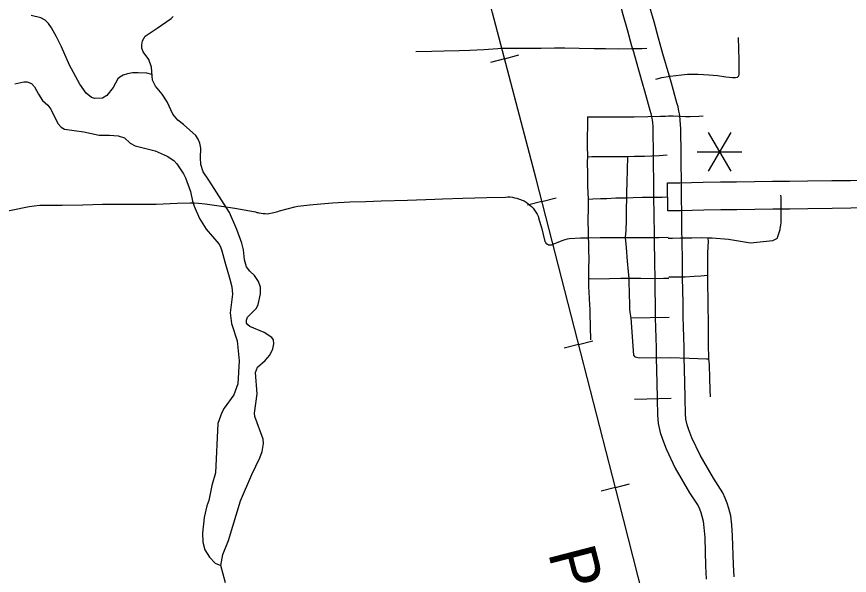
# Model space of a CAD drawing. Extents: x -19 to 366, y -4 to 359.
# Drawn here: x 157.533 to 158.944, y 180.869 to 181.814 of the extents above; entities that cross this region are included whole.
import ezdxf

# ---------------------------------------------------------------- set-up
doc = ezdxf.new("R2010")
doc.units = 0
for name, color, linetype in [('Level 10', 7, 'Continuous'), ('Level 31', 7, 'Continuous'), ('Level 32', 7, 'Continuous'), ('Level 33', 7, 'Continuous'), ('Level 34', 7, 'Continuous'), ('Level 35', 7, 'Continuous'), ('Level 40', 7, 'Continuous'), ('Level 48', 7, 'Continuous'), ('Level 60', 7, 'Continuous')]:
    doc.layers.add(name, color=color, linetype=linetype)

msp = doc.modelspace()

# ---------------------------------------------------------------- linework, layer by layer
at = {"layer": 'Level 10'}
for p, q in [((158.5779, 181.7547), (158.5779, 181.7547)), ((158.593, 181.7022), (158.593, 181.7021)), ((158.6093, 181.6418), (158.6093, 181.6417)), ((158.6114, 181.5804), (158.6114, 181.5803)), ((158.8277, 181.5359), (158.8277, 181.5359)), ((158.6123, 181.5089), (158.6123, 181.5089)), ((158.6131, 181.441), (158.6131, 181.4409)), ((158.6141, 181.3738), (158.6141, 181.3739)), ((158.615, 181.3049), (158.6151, 181.3043)), ((158.6166, 181.237), (158.6166, 181.2367)), ((158.6182, 181.1678), (158.6182, 181.1676))]:
    msp.add_line(p, q, dxfattribs=at)
for points in [[(158.5449, 181.882), (158.5498, 181.8579), (158.5536, 181.8418), (158.56, 181.8178), (158.5674, 181.7925), (158.575, 181.7649), (158.5779, 181.7547)], [(158.6235, 181.7676), (158.6206, 181.7777), (158.6129, 181.8054), (158.6057, 181.8305), (158.5995, 181.8534), (158.5961, 181.868), (158.5913, 181.8914)], [(158.6385, 181.7153), (158.6281, 181.7514), (158.6235, 181.7677)], [(158.5779, 181.7547), (158.5826, 181.7383), (158.593, 181.7022)], [(158.6559, 181.6497), (158.6552, 181.6542), (158.6536, 181.6616), (158.6517, 181.6686), (158.6424, 181.702), (158.6385, 181.7154)], [(158.593, 181.7021), (158.5969, 181.689), (158.606, 181.656), (158.6076, 181.6504), (158.6087, 181.6452), (158.6093, 181.6418)], [(158.6093, 181.6417), (158.6096, 181.6398), (158.6103, 181.6345), (158.6107, 181.6291), (158.6108, 181.6233), (158.6114, 181.5804)], [(158.6588, 181.581), (158.6582, 181.6243), (158.658, 181.6316), (158.6574, 181.6392), (158.6565, 181.6468), (158.6559, 181.6498)], [(158.6114, 181.5803), (158.6116, 181.5654), (158.6118, 181.5357), (158.6123, 181.5089)], [(158.6596, 181.5096), (158.6592, 181.5363), (158.659, 181.5659), (158.6588, 181.5811)], [(158.8277, 181.5359), (158.8423, 181.5361), (158.8728, 181.5365), (158.914, 181.5369), (158.9456, 181.5372), (158.9945, 181.5379), (159.0334, 181.5386), (159.109, 181.5399), (159.1527, 181.5405), (159.1928, 181.5412), (159.2297, 181.5419), (159.3594, 181.5438), (159.4659, 181.5444), (159.579, 181.5447)], [(158.6362, 181.4856), (158.6357, 181.5329), (158.6567, 181.5332), (158.6963, 181.5341), (158.7255, 181.5346), (158.7525, 181.5349), (158.8134, 181.5358), (158.8277, 181.5359)], [(158.6123, 181.5089), (158.6127, 181.4796), (158.613, 181.4454), (158.6131, 181.441)], [(158.6604, 181.4416), (158.6603, 181.4459), (158.6601, 181.4802), (158.6596, 181.5096)], [(158.8282, 181.4886), (158.814, 181.4884), (158.7531, 181.4875), (158.7261, 181.4872), (158.6973, 181.4867), (158.6575, 181.4858), (158.6362, 181.4856)], [(159.5791, 181.4973), (159.466, 181.497), (159.3598, 181.4965), (159.2305, 181.4946), (159.1937, 181.4939), (159.1535, 181.4932), (159.1098, 181.4925), (159.0343, 181.4913), (158.9953, 181.4906), (158.9462, 181.4899), (158.9145, 181.4896), (158.8734, 181.4891), (158.8429, 181.4887), (158.8282, 181.4886)], [(158.6614, 181.3744), (158.6612, 181.3961), (158.6604, 181.4397), (158.6604, 181.4417)], [(158.6131, 181.4409), (158.6131, 181.4389), (158.6138, 181.3954), (158.6141, 181.3738)], [(158.6141, 181.3739), (158.6141, 181.3716), (158.6144, 181.3503), (158.6148, 181.3284), (158.615, 181.3049)], [(158.6624, 181.3055), (158.6621, 181.3291), (158.6617, 181.3511), (158.6614, 181.3722), (158.6614, 181.3743)], [(158.6151, 181.3043), (158.6157, 181.2875), (158.6161, 181.2707), (158.6164, 181.2539), (158.6166, 181.237)], [(158.664, 181.2375), (158.6638, 181.2546), (158.6635, 181.2718), (158.663, 181.289), (158.6624, 181.3061)], [(158.6166, 181.2367), (158.6177, 181.1943), (158.6182, 181.1678)], [(158.6655, 181.1688), (158.665, 181.1953), (158.664, 181.2378)], [(158.6182, 181.1676), (158.6182, 181.1662), (158.6187, 181.1401), (158.6198, 181.1254), (158.6233, 181.1105), (158.627, 181.0988), (158.6333, 181.0827), (158.649, 181.0497), (158.6733, 181.0083), (158.6876, 180.9862), (158.6897, 180.9814), (158.6922, 180.975), (158.6941, 180.9687), (158.6963, 180.9604), (158.6975, 180.9495), (158.6988, 180.9328), (158.7001, 180.8849), (158.7015, 180.862)], [(158.7487, 180.8658), (158.7474, 180.8869), (158.7461, 180.9353), (158.7446, 180.9541), (158.7429, 180.9691), (158.7397, 180.9815), (158.737, 180.9906), (158.7335, 180.9993), (158.7297, 181.0084), (158.7136, 181.0332), (158.6909, 181.0719), (158.6768, 181.1015), (158.6717, 181.1146), (158.669, 181.1231), (158.6667, 181.1327), (158.666, 181.1423), (158.6656, 181.1674), (158.6655, 181.169)]]:
    msp.add_lwpolyline(points, dxfattribs=at)
at = {"layer": 'Level 31'}
for points in [[(157.4957, 181.4813), (157.5541, 181.493), (157.5628, 181.4943), (157.5726, 181.4952), (157.61, 181.4953), (157.6451, 181.496), (157.6783, 181.4972), (157.7151, 181.4968), (157.7696, 181.4972), (157.8052, 181.4985), (157.827, 181.4993)], [(157.827, 181.4993), (157.834, 181.4991), (157.841, 181.4987), (157.8527, 181.4974), (157.8645, 181.4959), (157.8763, 181.4943), (157.888, 181.4925), (157.8952, 181.4913), (157.899, 181.4906), (157.9028, 181.4899), (157.9376, 181.4837), (157.9403, 181.483), (157.9416, 181.4828), (157.9436, 181.4824), (157.9476, 181.4818), (157.9506, 181.4814), (157.9542, 181.4811), (157.9578, 181.4808), (157.9606, 181.4811), (157.9633, 181.4815), (157.966, 181.482), (157.9689, 181.4826), (157.9713, 181.4832), (157.9736, 181.4839), (157.9758, 181.4847), (157.9782, 181.4856), (158.0045, 181.4925), (158.0095, 181.4934), (158.0146, 181.4942), (158.0198, 181.4949), (158.0249, 181.4955), (158.03, 181.4959), (158.0352, 181.4963), (158.0682, 181.499), (158.0975, 181.5006), (158.1247, 181.5014), (158.1508, 181.5025), (158.1954, 181.5039), (158.2416, 181.5053), (158.2548, 181.5058)], [(158.7046, 181.2597), (158.7052, 181.2351)], [(158.7021, 181.2352), (158.7052, 181.2351)], [(158.7052, 181.2351), (158.7065, 181.2252), (158.7071, 181.2026), (158.7075, 181.1828), (158.7079, 181.1708)]]:
    msp.add_lwpolyline(points, dxfattribs=at)
at = {"layer": 'Level 32'}
msp.add_lwpolyline([(158.8264, 181.4541), (158.8268, 181.4555), (158.8276, 181.4612), (158.8281, 181.466), (158.8281, 181.4716), (158.8284, 181.4928), (158.8281, 181.5084)], dxfattribs=at)
at = {"layer": 'Level 33'}
for points in [[(158.6158, 181.7088), (158.6261, 181.7112), (158.6403, 181.7135), (158.6597, 181.7157), (158.6696, 181.717), (158.6876, 181.7172), (158.7059, 181.716), (158.7207, 181.7149), (158.7343, 181.7123), (158.7458, 181.7111), (158.7512, 181.7114), (158.7541, 181.7122), (158.7567, 181.7144), (158.7571, 181.7162), (158.7573, 181.7409), (158.7563, 181.7793)], [(158.2096, 181.7553), (158.2366, 181.7561), (158.2572, 181.7565), (158.2826, 181.7572), (158.3008, 181.7578), (158.3247, 181.7585), (158.3484, 181.7606), (158.3535, 181.7611), (158.3583, 181.7612), (158.37, 181.7609), (158.3968, 181.7613), (158.4216, 181.7611), (158.4441, 181.7614), (158.4619, 181.7615), (158.4861, 181.7612), (158.5113, 181.7607), (158.5305, 181.7605), (158.552, 181.7601), (158.5749, 181.7603), (158.593, 181.7606), (158.6007, 181.7612)], [(158.5, 181.6447), (158.5002, 181.6382), (158.5002, 181.6292), (158.4998, 181.611), (158.4997, 181.5958), (158.5002, 181.577)], [(158.5, 181.6447), (158.5206, 181.645), (158.5504, 181.6446), (158.5794, 181.6446), (158.6026, 181.6451), (158.6239, 181.6457), (158.6326, 181.6458)], [(158.6326, 181.6458), (158.6376, 181.6462), (158.6453, 181.6464), (158.6552, 181.6458), (158.666, 181.6454), (158.6739, 181.6453), (158.6887, 181.6458), (158.6963, 181.6462)], [(158.5002, 181.577), (158.4999, 181.5688), (158.5001, 181.5475), (158.5002, 181.5274), (158.5011, 181.5054)], [(158.5002, 181.577), (158.5077, 181.5774), (158.5234, 181.5774), (158.5384, 181.5776), (158.5555, 181.5776), (158.5678, 181.5778)], [(158.5678, 181.5778), (158.5677, 181.5549), (158.5666, 181.5334), (158.5662, 181.5174), (158.5662, 181.5079)], [(158.5678, 181.5778), (158.58, 181.5781), (158.5969, 181.5784), (158.6216, 181.5796), (158.6351, 181.5807)], [(158.2548, 181.5058), (158.2889, 181.5071), (158.3296, 181.5083), (158.3611, 181.509), (158.3651, 181.5092), (158.369, 181.5091), (158.3729, 181.5087), (158.3767, 181.5079), (158.3805, 181.5069), (158.3816, 181.5065), (158.3927, 181.5023), (158.3962, 181.5003), (158.3994, 181.498), (158.4025, 181.4955), (158.4054, 181.4928), (158.4081, 181.4899), (158.4105, 181.4868), (158.4127, 181.4835), (158.4147, 181.48), (158.4164, 181.4764), (158.4177, 181.4727), (158.418, 181.4718), (158.4222, 181.4575), (158.4282, 181.434), (158.4289, 181.4324), (158.4299, 181.4311), (158.4312, 181.4299), (158.4326, 181.429), (158.4342, 181.4283), (158.4359, 181.428), (158.4376, 181.4279), (158.4392, 181.4281), (158.4402, 181.4284), (158.4486, 181.432), (158.4589, 181.4362), (158.4625, 181.4373), (158.4661, 181.4381), (158.4697, 181.4386), (158.4885, 181.4401), (158.5015, 181.4402)], [(158.5011, 181.5054), (158.5012, 181.4878), (158.5009, 181.4726), (158.5013, 181.4464), (158.5015, 181.4402)], [(158.5011, 181.5054), (158.5093, 181.5058), (158.5222, 181.5066), (158.5327, 181.5068), (158.5481, 181.5076), (158.5662, 181.5079)], [(158.5662, 181.5079), (158.5659, 181.4881), (158.5658, 181.4697), (158.5649, 181.4521), (158.5641, 181.4406)], [(158.5662, 181.5079), (158.5776, 181.5084), (158.593, 181.5087), (158.6052, 181.5088), (158.6266, 181.5087), (158.6359, 181.5092)], [(158.5015, 181.4402), (158.5214, 181.4405), (158.553, 181.4404), (158.5641, 181.4406)], [(158.5015, 181.4402), (158.5018, 181.4314), (158.502, 181.4193), (158.5023, 181.4045), (158.5019, 181.3882), (158.5021, 181.3734), (158.5024, 181.3705)], [(158.5641, 181.4406), (158.584, 181.4407), (158.6044, 181.4403), (158.6219, 181.4403), (158.6367, 181.4413)], [(158.5641, 181.4406), (158.5658, 181.4232), (158.5677, 181.4007), (158.5692, 181.3821), (158.57, 181.3715)], [(158.6368, 181.4393), (158.6445, 181.4396), (158.6578, 181.4397), (158.6771, 181.4401), (158.6938, 181.4406), (158.7043, 181.44)], [(158.7043, 181.44), (158.7044, 181.4334), (158.7043, 181.4261), (158.7037, 181.413), (158.7035, 181.3972), (158.7036, 181.3792), (158.7035, 181.3769)], [(158.7043, 181.44), (158.7115, 181.4398), (158.7391, 181.4377), (158.7762, 181.4317)], [(158.5024, 181.3705), (158.5375, 181.3713), (158.5566, 181.3716), (158.57, 181.3715)], [(158.57, 181.3715), (158.5904, 181.3715), (158.6105, 181.3711), (158.6288, 181.3718), (158.6378, 181.3719)], [(158.57, 181.3715), (158.5704, 181.3631), (158.5708, 181.3487), (158.571, 181.3438), (158.5714, 181.328), (158.5715, 181.3191), (158.572, 181.3142), (158.5735, 181.3042)], [(158.6378, 181.3741), (158.6476, 181.3739), (158.6656, 181.3741), (158.6808, 181.3748), (158.6924, 181.3757), (158.7035, 181.3769)], [(158.7035, 181.3769), (158.7033, 181.3712), (158.7036, 181.3526), (158.7038, 181.3447), (158.704, 181.3248), (158.7039, 181.3216)], [(158.5024, 181.3705), (158.502, 181.3709), (158.5019, 181.3669), (158.5019, 181.3628), (158.502, 181.3588), (158.5021, 181.3547), (158.5023, 181.35), (158.5025, 181.3454), (158.5028, 181.3406), (158.5031, 181.336), (158.504, 181.318), (158.5043, 181.312), (158.5054, 181.2672)], [(158.7039, 181.3216), (158.7039, 181.3164), (158.7045, 181.3053), (158.7044, 181.2692), (158.7046, 181.2597)], [(158.6387, 181.3052), (158.5735, 181.3042)], [(158.5735, 181.3042), (158.5779, 181.2414), (158.58, 181.2393)], [(158.58, 181.2393), (158.5809, 181.2383), (158.5875, 181.2368), (158.6403, 181.2372)], [(158.6403, 181.2372), (158.6727, 181.2362), (158.7021, 181.2352)], [(158.5801, 181.1667), (158.6418, 181.1683)]]:
    msp.add_lwpolyline(points, dxfattribs=at)
at = {"layer": 'Level 34'}
for points in [[(158.8281, 181.5084), (158.828, 181.5122)], [(158.7762, 181.4317), (158.8143, 181.4354), (158.8221, 181.4396), (158.8226, 181.4421), (158.8243, 181.4473), (158.8264, 181.4541)]]:
    msp.add_lwpolyline(points, dxfattribs=at)
at = {"layer": 'Level 35'}
for points in [[(157.7624, 181.7164), (157.7538, 181.7189), (157.739, 181.7195), (157.7296, 181.7193), (157.7209, 181.7178), (157.7137, 181.7155), (157.708, 181.712), (157.7048, 181.7089), (157.6968, 181.6944), (157.686, 181.681), (157.6783, 181.6762), (157.6656, 181.6759), (157.6602, 181.6773), (157.6507, 181.6848), (157.6399, 181.7003), (157.6227, 181.7324), (157.6091, 181.7632), (157.6004, 181.7801), (157.5924, 181.7955), (157.5869, 181.8029), (157.5813, 181.8082), (157.5742, 181.8125), (157.5577, 181.8165)], [(157.9223, 181.3908), (157.9191, 181.4029), (157.9172, 181.4196), (157.9147, 181.4311), (157.9064, 181.454), (157.8938, 181.4828), (157.8587, 181.5377), (157.8493, 181.5514), (157.845, 181.5639), (157.8445, 181.5755), (157.8449, 181.5917), (157.8433, 181.6002), (157.8405, 181.607), (157.8367, 181.613), (157.8156, 181.632), (157.8061, 181.6389), (157.7976, 181.6495), (157.7883, 181.6703), (157.7796, 181.6829), (157.7683, 181.6967), (157.7634, 181.7069), (157.7615, 181.7289), (157.757, 181.7419), (157.7472, 181.7549), (157.7454, 181.7612), (157.745, 181.7667), (157.7464, 181.7732), (157.7509, 181.7812), (157.7712, 181.7949), (157.7949, 181.8113), (157.7981, 181.8149)], [(157.5301, 181.7007), (157.5453, 181.7041), (157.5511, 181.704), (157.5582, 181.7014), (157.5635, 181.6957), (157.5703, 181.6829), (157.5767, 181.6725), (157.5859, 181.6646), (157.5909, 181.6579), (157.6031, 181.6335), (157.6085, 181.6271), (157.6144, 181.6237), (157.647, 181.6195), (157.6727, 181.6137), (157.6903, 181.6138), (157.7049, 181.6125), (157.7158, 181.6092), (157.7255, 181.6003), (157.7341, 181.5955), (157.7495, 181.5916), (157.7679, 181.5873), (157.7881, 181.5782), (157.7996, 181.5709), (157.8044, 181.5654), (157.8158, 181.5483), (157.8194, 181.5413), (157.8278, 181.5184), (157.831, 181.5021), (157.8338, 181.4936)], [(157.8338, 181.4936), (157.8427, 181.4729), (157.8541, 181.4546), (157.8758, 181.4298), (157.8787, 181.4245), (157.8809, 181.4181), (157.8856, 181.3993), (157.8943, 181.37), (157.8978, 181.3569), (157.8987, 181.3447), (157.8949, 181.3128), (157.8973, 181.295), (157.9067, 181.2658), (157.9103, 181.2317), (157.9081, 181.1925), (157.9009, 181.1739), (157.8846, 181.1517), (157.8807, 181.1444), (157.8739, 181.1255), (157.8699, 181.0421), (157.8639, 181.0206), (157.8588, 180.9953), (157.8555, 180.986), (157.8508, 180.9662), (157.8479, 180.9399), (157.8488, 180.9246), (157.8518, 180.9117), (157.8597, 180.8992), (157.8696, 180.8894), (157.8788, 180.8852)], [(157.8872, 180.856), (157.8788, 180.8852), (157.8827, 180.904), (157.8923, 180.9275), (157.9125, 180.9949), (157.9314, 181.0391), (157.9451, 181.0676), (157.9493, 181.0784), (157.9513, 181.0916), (157.9508, 181.0992), (157.9369, 181.1372), (157.9363, 181.1431), (157.9405, 181.1756), (157.9377, 181.212), (157.941, 181.2208), (157.9539, 181.2321), (157.9622, 181.2413), (157.9672, 181.252), (157.969, 181.2602), (157.9682, 181.2672), (157.9655, 181.271), (157.9525, 181.2798), (157.9281, 181.2896), (157.9247, 181.2924), (157.9227, 181.2956), (157.9225, 181.3004), (157.9243, 181.3055), (157.9392, 181.3208), (157.9425, 181.327), (157.9461, 181.345), (157.9462, 181.3562), (157.943, 181.3659), (157.9363, 181.3763), (157.9284, 181.3834), (157.9223, 181.3908)]]:
    msp.add_lwpolyline(points, dxfattribs=at)
at = {"layer": 'Level 40'}
for p, q in [((158.3598, 181.7432), (158.3357, 181.7369)), ((158.3598, 181.7432), (158.384, 181.7495)), ((158.423, 181.5013), (158.3988, 181.4951)), ((158.423, 181.5013), (158.4472, 181.5075)), ((158.4852, 181.2592), (158.4609, 181.2529)), ((158.4852, 181.2592), (158.5094, 181.2654)), ((158.5474, 181.017), (158.5716, 181.0233)), ((158.5474, 181.017), (158.5232, 181.0108))]:
    msp.add_line(p, q, dxfattribs=at)
msp.add_lwpolyline([(158.7883, 180.1211), (158.7517, 180.2272), (158.7028, 180.4146), (158.6267, 180.7061), (158.5531, 180.9949), (158.4888, 181.2452), (158.4131, 181.5397), (158.3395, 181.8209), (158.2618, 182.1221), (158.1862, 182.4135), (158.1167, 182.689), (158.0426, 182.9794), (157.9664, 183.2693), (157.8908, 183.5618)], dxfattribs=at)
msp.add_lwpolyline([(158.7883, 180.1211), (158.7517, 180.2272), (158.7028, 180.4146), (158.6267, 180.7061), (158.5531, 180.9949), (158.4888, 181.2452), (158.4131, 181.5397), (158.3395, 181.8209), (158.2618, 182.1221), (158.1862, 182.4135), (158.1167, 182.689), (158.0426, 182.9794), (157.9664, 183.2693), (157.8908, 183.5618)], dxfattribs=at)
at = {"layer": 'Level 48'}
for p, q in [((158.7428, 181.6185), (158.7049, 181.5528)), ((158.7049, 181.6185), (158.7428, 181.5528)), ((158.686, 181.5856), (158.7617, 181.5856))]:
    msp.add_line(p, q, dxfattribs=at)
at = {"layer": 'Level 60'}
for points in [[(0, 180.8999), (7.1228, 180.9044), (14.2457, 180.9176), (21.3685, 180.9397), (28.4912, 180.9706), (35.614, 181.0103), (42.7366, 181.0589), (49.8592, 181.1163), (56.9818, 181.1825), (64.1042, 181.2575), (71.2266, 181.3414), (78.3488, 181.4341), (85.4709, 181.5357), (92.5929, 181.646), (99.7147, 181.7652), (106.8364, 181.8933), (113.9579, 182.0301), (121.0793, 182.1758), (128.2005, 182.3303), (135.3214, 182.4936), (142.4422, 182.6658), (149.5627, 182.8468), (156.683, 183.0366), (163.8031, 183.2352), (170.9229, 183.4427), (178.0425, 183.659), (185.1617, 183.8841), (192.2807, 184.1181), (199.3994, 184.3608), (206.5178, 184.6124), (213.6359, 184.8728), (220.7537, 185.1421), (227.8711, 185.4201), (234.9881, 185.707), (242.1048, 186.0027), (249.2212, 186.3073), (256.3371, 186.6206), (263.4526, 186.9428), (270.5678, 187.2738), (277.6825, 187.6136), (284.7968, 187.9622), (291.9107, 188.3197), (299.0241, 188.6859), (306.1371, 189.061), (313.2495, 189.4449), (320.3615, 189.8377), (327.4731, 190.2392), (334.5841, 190.6495), (341.6946, 191.0687)], [(161.4532, 2.0533), (161.2336, 10.6702), (161.0133, 19.2873), (160.7922, 27.9044), (160.5704, 36.5217), (160.3478, 45.1392), (160.1245, 53.7568), (159.9003, 62.3745), (159.6754, 70.9923), (159.4498, 79.6103), (159.2234, 88.2284), (158.9962, 96.8466), (158.7683, 105.465), (158.5396, 114.0835), (158.3102, 122.7022), (158.08, 131.321), (157.849, 139.9399), (157.6173, 148.559), (157.3849, 157.1782), (157.1517, 165.7975), (156.9177, 174.417), (156.683, 183.0366), (156.511, 189.3363)], [(0, 172.2839), (7.1335, 172.2883), (14.267, 172.3015), (21.4005, 172.3236), (28.5339, 172.3544), (35.6673, 172.3941), (42.8006, 172.4426), (49.9339, 172.4999), (57.0671, 172.566), (64.2002, 172.6409), (71.3332, 172.7246), (78.4661, 172.8172), (85.5989, 172.9186), (92.7315, 173.0287), (99.8641, 173.1477), (106.9964, 173.2755), (114.1286, 173.4122), (121.2606, 173.5576), (128.3925, 173.7119), (135.5241, 173.8749), (142.6555, 174.0468), (149.7867, 174.2275), (156.9177, 174.417), (164.0485, 174.6153), (171.179, 174.8224), (178.3092, 175.0383), (185.4392, 175.2631), (192.5688, 175.4966), (199.6982, 175.739), (206.8273, 175.9902), (213.9561, 176.2502), (221.0845, 176.5189), (228.2126, 176.7965), (235.3404, 177.083), (242.4677, 177.3782), (249.5948, 177.6822), (256.7214, 177.995), (263.8476, 178.3167), (270.9735, 178.6471), (278.0989, 178.9863), (285.2239, 179.3344), (292.3485, 179.6912), (299.4726, 180.0569), (306.5963, 180.4314), (313.7195, 180.8146), (320.8422, 181.2067), (327.9644, 181.6076), (335.0862, 182.0172), (342.2074, 182.4357)]]:
    msp.add_spline(points, degree=3, dxfattribs=at)

# ---------------------------------------------------------------- texts
at = {"layer": 'Level 40'}
msp.add_text('PACIFIC', height=0.08, rotation=284.496, dxfattribs=at).set_placement((158.4331, 180.9068))

doc.saveas('drawing.dxf')
